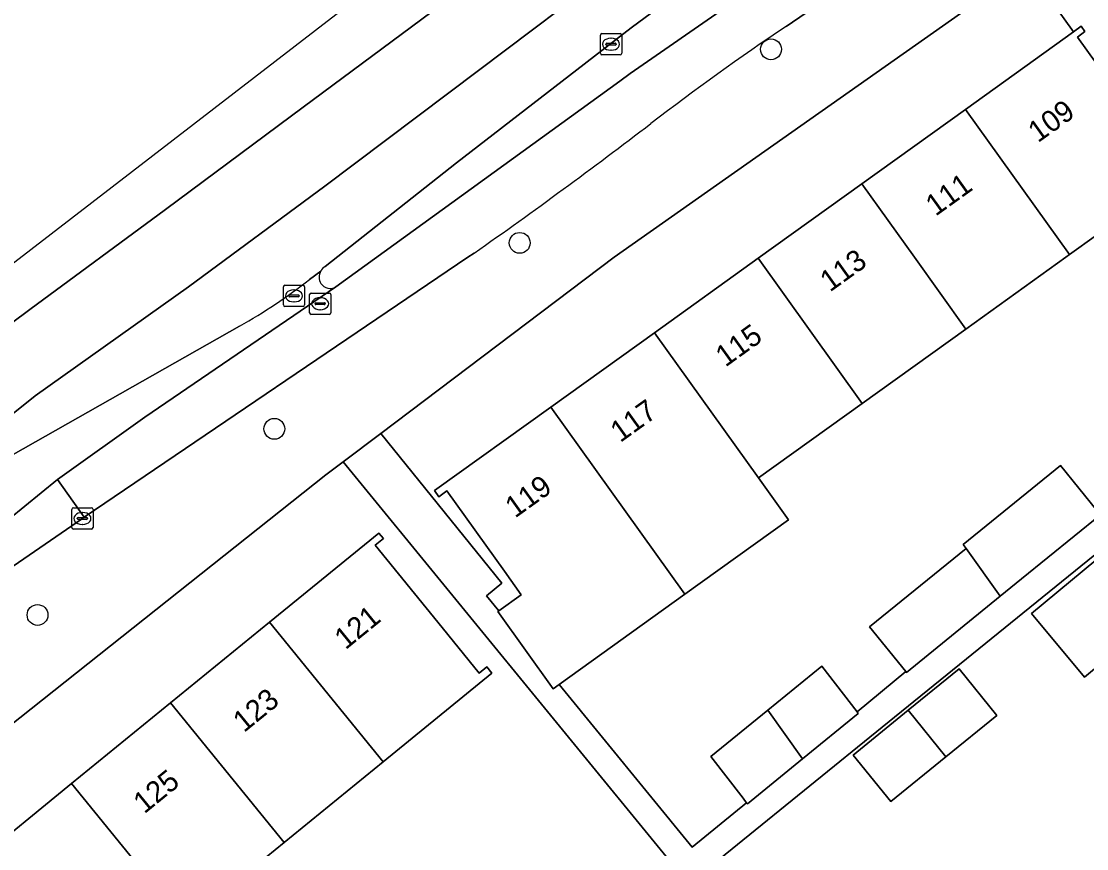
# Model space of a CAD drawing. Extents: x 162523 to 163266, y 381230 to 382050.
# Drawn here: x 162738.3 to 162788.4, y 381972.2 to 382011.1 of the extents above; entities that cross this region are included whole.
import ezdxf

# ---------------------------------------------------------------- set-up
doc = ezdxf.new("R2010")
doc.units = 0
for name, color, linetype in [('IMGEO_Berm_groen', 7, 'Continuous'), ('IMGEO_Boom', 7, 'Continuous'), ('IMGEO_Erf', 7, 'Continuous'), ('IMGEO_Fietspad_open', 7, 'Continuous'), ('IMGEO_Kolk', 7, 'Continuous'), ('IMGEO_Pand', 7, 'Continuous'), ('IMGEO_Pand_nummerreeks', 7, 'Continuous'), ('IMGEO_Rijbaan_lokaal_gesloten', 7, 'Continuous'), ('IMGEO_Rijbaan_lokaal_open', 7, 'Continuous'), ('IMGEO_Rijbaan_regionaal_gesloten', 7, 'Continuous'), ('IMGEO_Rioolput', 7, 'Continuous'), ('IMGEO_Voetpad_open', 7, 'Continuous')]:
    doc.layers.add(name, color=color, linetype=linetype)

msp = doc.modelspace()

# ---------------------------------------------------------------- linework, layer by layer
at = {"layer": 'IMGEO_Berm_groen'}
for points in [[(162781.233, 382018.555), (162779.895, 382020.311), (162766.951, 382010.772), (162758.745, 382004.443), (162752.57, 381999.564)], [(162753.074, 381998.605), (162766.418, 382008.278), (162766.904, 382008.631), (162781.233, 382018.555)]]:
    msp.add_lwpolyline(points, dxfattribs=at)
for centre, radius, start, end in [((162752.862, 381999.068), 0.574, 150.3467, 211.804), ((162752.856, 381999.08), 0.562, 120.5643, 151.0804), ((162752.809, 381999.053), 0.521, 213.4885, 300.5702)]:
    msp.add_arc(centre, radius, start, end, dxfattribs=at)
at = {"layer": 'IMGEO_Boom'}
for centre in [(162773.533, 382009.769), (162761.718, 382000.675), (162750.181, 381991.94), (162739.048, 381983.196)]:
    msp.add_circle(centre, 0.489, dxfattribs=at)
at = {"layer": 'IMGEO_Erf'}
for points in [[(162782.674, 382006.946), (162787.764, 382010.596), (162785.567, 382013.659), (162766.164, 382000), (162755.181, 381991.723), (162760.882, 381984.683), (162760.162, 381984.097), (162760.739, 381983.391), (162761.79, 381984.145), (162761, 381985.246), (162758.293, 381989.02), (162757.917, 381988.75), (162757.71, 381989.039), (162763.174, 381992.958), (162768.049, 381996.455), (162772.925, 381999.953), (162777.799, 382003.449)], [(162781.759, 381976.537), (162779.164, 381974.427), (162777.39, 381976.609), (162779.984, 381978.718), (162782.374, 381980.662), (162784.148, 381978.48)]]:
    msp.add_lwpolyline(points, close=True, dxfattribs=at)
for points in [[(162792.643, 382003.765), (162787.567, 382000.124), (162787.394, 382000), (162782.692, 381996.627), (162777.817, 381993.13), (162772.941, 381989.633), (162774.353, 381987.664), (162769.477, 381984.167), (162763.571, 381979.932), (162769.83, 381972.284), (162772.385, 381974.375), (162772.371, 381974.393), (162772.223, 381974.584), (162770.707, 381976.546), (162773.383, 381978.721), (162775.923, 381980.786), (162777.578, 381978.645), (162779.875, 381980.535), (162778.17, 381982.631), (162782.703, 381986.317), (162782.572, 381986.499), (162787.142, 381990.215), (162788.87, 381988.09)], [(162768.881, 381971.507), (162753.421, 381990.397), (162752.605, 381989.782), (162733.407, 381974.565)], [(162791.158, 381987.964), (162778.763, 381977.926), (162765.152, 381966.904), (162751.736, 381955.695), (162768.666, 381935.102)], [(162793.759, 381984.828), (162788.267, 381980.275), (162785.788, 381983.266), (162791.279, 381987.818)], [(162735.998, 381971.481), (162740.65, 381975.271), (162745.301, 381979.061), (162749.952, 381982.851), (162755.1, 381987.046), (162755.311, 381986.787), (162754.92, 381986.468), (162757.868, 381982.851), (162759.81, 381980.468), (162760.168, 381980.759), (162760.407, 381980.465), (162755.293, 381976.297), (162750.642, 381972.507), (162745.991, 381968.717), (162741.338, 381964.926), (162739.41, 381963.354), (162740.294, 381962.269), (162740.169, 381959.329), (162738.962, 381958.345), (162736.688, 381961.136)]]:
    msp.add_lwpolyline(points, dxfattribs=at)
at = {"layer": 'IMGEO_Fietspad_open'}
for points in [[(162791.384, 382025.248), (162789.079, 382023.911), (162786.651, 382022.311), (162786.465, 382022.17), (162785.329, 382021.396), (162784.645, 382020.936), (162781.233, 382018.555), (162766.904, 382008.631), (162766.418, 382008.278), (162753.074, 381998.605), (162744.092, 381992.496), (162739.98, 381989.555), (162741.237, 381987.785), (162759.286, 382000), (162759.577, 382000.197)], [(162774.24, 382010.849), (162788.25, 382020.423)]]:
    msp.add_lwpolyline(points, dxfattribs=at)
for centre, radius, start, end in [((162848.061, 381901.345), 132.063, 123.98576, 127.38231), ((162620.552, 382198.621), 242.281, 305.01685, 307.45193)]:
    msp.add_arc(centre, radius, start, end, dxfattribs=at)
at = {"layer": 'IMGEO_Kolk'}
for p, q in [((162765.512, 382009.583), (162765.512, 382010.435)), ((162765.587, 382010.509), (162766.439, 382010.509)), ((162766.513, 382010.435), (162766.513, 382009.583)), ((162765.771, 382010.003), (162765.771, 382010.015)), ((162766.209, 382009.966), (162765.811, 382009.966)), ((162765.814, 382010.052), (162766.212, 382010.052)), ((162766, 382010.289), (162766.025, 382010.289)), ((162766.255, 382010.015), (162766.255, 382010.003)), ((162766.439, 382009.509), (162765.587, 382009.509)), ((162766.023, 382009.729), (162765.998, 382009.729)), ((162750.605, 381997.759), (162750.605, 381998.611)), ((162750.68, 381998.685), (162751.532, 381998.685)), ((162751.093, 381998.465), (162751.118, 381998.465)), ((162751.606, 381998.611), (162751.606, 381997.759)), ((162750.864, 381998.179), (162750.864, 381998.191)), ((162751.302, 381998.142), (162750.904, 381998.142)), ((162750.907, 381998.228), (162751.305, 381998.228)), ((162751.116, 381997.905), (162751.091, 381997.905)), ((162751.348, 381998.191), (162751.348, 381998.179)), ((162751.532, 381997.685), (162750.68, 381997.685)), ((162740.657, 381987.304), (162740.657, 381988.156)), ((162740.732, 381988.23), (162741.584, 381988.23)), ((162740.959, 381987.773), (162741.357, 381987.773)), ((162741.145, 381988.01), (162741.17, 381988.01)), ((162741.658, 381988.156), (162741.658, 381987.304)), ((162740.916, 381987.724), (162740.916, 381987.736)), ((162741.354, 381987.687), (162740.956, 381987.687)), ((162741.168, 381987.45), (162741.143, 381987.45)), ((162741.4, 381987.736), (162741.4, 381987.724)), ((162741.584, 381987.23), (162740.732, 381987.23))]:
    msp.add_line(p, q, dxfattribs=at)
for points in [[(162765.512, 382009.583), (162765.512, 382010.435)], [(162765.587, 382010.509), (162766.439, 382010.509)], [(162766.513, 382010.435), (162766.513, 382009.583)], [(162766.439, 382009.509), (162765.587, 382009.509)], [(162750.605, 381997.759), (162750.605, 381998.611)], [(162750.68, 381998.685), (162751.532, 381998.685)], [(162751.606, 381998.611), (162751.606, 381997.759)], [(162751.532, 381997.685), (162750.68, 381997.685)], [(162740.657, 381987.304), (162740.657, 381988.156)], [(162740.732, 381988.23), (162741.584, 381988.23)], [(162741.658, 381988.156), (162741.658, 381987.304)], [(162741.584, 381987.23), (162740.732, 381987.23)]]:
    msp.add_lwpolyline(points, dxfattribs=at)
for centre, radius, start, end in [((162765.589, 382010.433), 0.0765, 91.552, 178.448), ((162765.589, 382010.433), 0.0765, 91.552, 178.448), ((162766.437, 382010.433), 0.0765, 1.552, 88.448), ((162766.437, 382010.433), 0.0765, 1.552, 88.448), ((162765.811, 382010.012), 0.0403, 85.8775, 175.7526), ((162765.808, 382010.002), 0.0366, 178.938, 274.7102), ((162766.212, 382010.009), 0.043, 264.8664, 352.4533), ((162766.216, 382010.014), 0.0386, 1.7309, 96.639), ((162765.589, 382009.585), 0.0765, 181.552, 268.448), ((162765.589, 382009.585), 0.0765, 181.552, 268.448), ((162766.437, 382009.585), 0.0765, 271.552, 358.448), ((162766.437, 382009.585), 0.0765, 271.552, 358.448), ((162750.682, 381998.609), 0.0765, 91.552, 178.448), ((162750.682, 381998.609), 0.0765, 91.552, 178.448), ((162751.53, 381998.609), 0.0765, 1.552, 88.448), ((162751.53, 381998.609), 0.0765, 1.552, 88.448), ((162750.904, 381998.188), 0.0403, 85.8775, 175.7526), ((162750.901, 381998.178), 0.0366, 178.938, 274.7102), ((162751.305, 381998.185), 0.043, 264.8664, 352.4533), ((162751.309, 381998.19), 0.0386, 1.7309, 96.639), ((162750.682, 381997.761), 0.0765, 181.552, 268.448), ((162750.682, 381997.761), 0.0765, 181.552, 268.448), ((162751.53, 381997.761), 0.0765, 271.552, 358.448), ((162751.53, 381997.761), 0.0765, 271.552, 358.448), ((162740.734, 381988.154), 0.0765, 91.552, 178.448), ((162740.734, 381988.154), 0.0765, 91.552, 178.448), ((162740.956, 381987.733), 0.0403, 85.8775, 175.7526), ((162741.361, 381987.735), 0.0386, 1.7309, 96.639), ((162741.582, 381988.154), 0.0765, 1.552, 88.448), ((162741.582, 381988.154), 0.0765, 1.552, 88.448), ((162740.734, 381987.306), 0.0765, 181.552, 268.448), ((162740.734, 381987.306), 0.0765, 181.552, 268.448), ((162740.953, 381987.723), 0.0366, 178.938, 274.7102), ((162741.357, 381987.73), 0.043, 264.8664, 352.4533), ((162741.582, 381987.306), 0.0765, 271.552, 358.448), ((162741.582, 381987.306), 0.0765, 271.552, 358.448)]:
    msp.add_arc(centre, radius, start, end, dxfattribs=at)
for centre, major_axis, ratio, start_param, end_param in [((162765.999, 382010.009), (-0.387, 0.002), 0.722429, 4.712389, 7.853982), ((162766.024, 382010.009), (-0.39, 0.002), 0.717154, 1.570796, 4.712389), ((162751.092, 381998.185), (-0.387, 0.002), 0.722429, 4.712389, 7.853982), ((162751.117, 381998.185), (-0.39, 0.002), 0.717154, 1.570796, 4.712389), ((162741.144, 381987.73), (-0.387, 0.002), 0.722429, 4.712389, 7.853982), ((162741.169, 381987.73), (-0.39, 0.002), 0.717154, 1.570796, 4.712389)]:
    msp.add_ellipse(centre, major_axis=major_axis, ratio=ratio, start_param=start_param, end_param=end_param, dxfattribs=at)
at = {"layer": 'IMGEO_Pand'}
for points in [[(162787.567, 382000.124), (162792.643, 382003.765), (162793.007, 382004.026), (162792.826, 382004.28), (162792.473, 382004.027), (162790.853, 382006.285), (162787.939, 382010.348), (162788.296, 382010.604), (162788.119, 382010.851), (162787.764, 382010.596), (162782.674, 382006.946)], [(162787.567, 382000.124), (162782.674, 382006.946), (162777.799, 382003.449), (162780.273, 382000), (162782.692, 381996.627), (162787.394, 382000)], [(162777.799, 382003.449), (162772.925, 381999.953), (162777.817, 381993.13), (162782.692, 381996.627), (162780.273, 382000)], [(162772.941, 381989.633), (162777.817, 381993.13), (162772.925, 381999.953), (162768.049, 381996.455)], [(162768.049, 381996.455), (162763.174, 381992.958), (162769.477, 381984.167), (162774.353, 381987.664), (162772.941, 381989.633)], [(162763.174, 381992.958), (162757.71, 381989.039), (162757.917, 381988.75), (162758.293, 381989.02), (162761, 381985.246), (162761.79, 381984.145), (162760.739, 381983.391), (162760.69, 381983.356), (162763.29, 381979.73), (162763.571, 381979.932), (162769.477, 381984.167)], [(162788.87, 381988.09), (162787.142, 381990.215), (162782.572, 381986.499), (162782.703, 381986.317), (162784.31, 381984.074), (162785.312, 381984.888), (162789.021, 381987.905)], [(162793.759, 381984.828), (162792.989, 381985.756), (162791.279, 381987.818), (162785.788, 381983.266), (162788.267, 381980.275)], [(162755.293, 381976.297), (162760.407, 381980.465), (162760.168, 381980.759), (162759.81, 381980.468), (162757.868, 381982.851), (162754.92, 381986.468), (162755.311, 381986.787), (162755.1, 381987.046), (162749.952, 381982.851)], [(162784.31, 381984.074), (162782.703, 381986.317), (162778.17, 381982.631), (162779.875, 381980.535), (162779.908, 381980.494)], [(162755.293, 381976.297), (162749.952, 381982.851), (162745.301, 381979.061), (162750.642, 381972.507)], [(162775.923, 381980.786), (162773.383, 381978.721), (162775.018, 381976.439), (162777.637, 381978.568), (162777.578, 381978.645)], [(162779.984, 381978.718), (162781.759, 381976.537), (162784.148, 381978.48), (162782.374, 381980.662)], [(162740.65, 381975.271), (162745.991, 381968.717), (162750.642, 381972.507), (162745.301, 381979.061)], [(162773.383, 381978.721), (162770.707, 381976.546), (162772.223, 381974.584), (162772.371, 381974.393), (162772.385, 381974.375), (162772.421, 381974.328), (162775.018, 381976.439)], [(162779.984, 381978.718), (162777.39, 381976.609), (162779.164, 381974.427), (162781.759, 381976.537)], [(162740.65, 381975.271), (162735.998, 381971.481), (162741.338, 381964.926), (162745.991, 381968.717)]]:
    msp.add_lwpolyline(points, close=True, dxfattribs=at)
at = {"layer": 'IMGEO_Rijbaan_lokaal_gesloten'}
msp.add_lwpolyline([(162605.631, 381879.753), (162606.537, 381878.623), (162621.159, 381890.444), (162660.667, 381922.782), (162719.334, 381970.721), (162734.879, 381983.414), (162741.157, 381987.731), (162741.237, 381987.785), (162739.98, 381989.555), (162730.755, 381982.044), (162718.174, 381971.736), (162694.41, 381952.302), (162690.659, 381949.234), (162620.312, 381891.687)], close=True, dxfattribs=at)
at = {"layer": 'IMGEO_Rijbaan_lokaal_open'}
for points in [[(162785.567, 382013.659), (162787.764, 382010.596), (162788.119, 382010.851), (162788.296, 382010.604), (162787.939, 382010.348), (162790.853, 382006.285)], [(162752.364, 381999.352), (162751.833, 381998.951)], [(162732.21, 381986.499), (162723.06, 381979.017), (162706.361, 381965.315), (162692.795, 381954.244), (162694.41, 381952.302), (162718.174, 381971.736), (162730.755, 381982.044), (162739.98, 381989.555), (162744.092, 381992.496), (162753.074, 381998.605)], [(162748.546, 381996.767), (162731.807, 381987.292)]]:
    msp.add_lwpolyline(points, dxfattribs=at)
for centre, radius, start, end in [((162752.862, 381999.068), 0.574, 150.3467, 211.804), ((162735.769, 382019.562), 26.131, 299.2708, 307.9321), ((162752.809, 381999.053), 0.521, 213.4885, 300.5702)]:
    msp.add_arc(centre, radius, start, end, dxfattribs=at)
at = {"layer": 'IMGEO_Rijbaan_regionaal_gesloten'}
for points in [[(162667.509, 381940.274), (162683.823, 381953.589), (162710.356, 381975.317), (162716.011, 381979.972), (162720.796, 381983.875), (162725.296, 381987.518), (162732.266, 381992.774), (162738.678, 381997.54), (162745.062, 382002.248), (162751.538, 382007.048), (162758.019, 382011.857), (162764.398, 382016.604), (162770.791, 382021.331), (162777.282, 382026.141), (162780.539, 382028.529), (162778.205, 382030.69), (162776.979, 382029.804), (162708.12, 381976.793), (162668.023, 381943.382)], [(162736.552, 381991.602), (162738.931, 381993.484), (162746.142, 381998.615), (162752.555, 382003.342), (162759.782, 382008.767), (162766.195, 382013.611), (162771.765, 382017.767), (162782.343, 382025.749), (162783.005, 382026.246), (162780.539, 382028.529), (162777.282, 382026.141), (162770.791, 382021.331), (162764.398, 382016.604), (162758.019, 382011.857), (162751.538, 382007.048), (162745.062, 382002.248), (162738.678, 381997.54), (162732.266, 381992.774)], [(162758.745, 382004.443), (162766.951, 382010.772), (162779.895, 382020.311), (162783.929, 382023.267), (162784.846, 382023.949), (162785.103, 382024.14), (162785.206, 382024.208), (162783.005, 382026.246), (162782.343, 382025.749), (162771.765, 382017.767), (162766.195, 382013.611), (162759.782, 382008.767), (162752.555, 382003.342), (162746.142, 381998.615), (162738.931, 381993.484), (162736.552, 381991.602), (162733.278, 381989.131), (162729.2, 381986.09), (162726.008, 381983.557), (162727.508, 381984.595), (162731.807, 381987.292), (162748.546, 381996.767)], [(162752.57, 381999.564), (162758.745, 382004.443)], [(162751.833, 381998.951), (162752.364, 381999.352)]]:
    msp.add_lwpolyline(points, dxfattribs=at)
for centre, radius, start, end in [((162752.856, 381999.08), 0.562, 120.5643, 151.0804), ((162735.769, 382019.562), 26.131, 299.2708, 307.9321)]:
    msp.add_arc(centre, radius, start, end, dxfattribs=at)
at = {"layer": 'IMGEO_Rioolput'}
for p, q in [((162751.91, 381998.318), (162752.762, 381998.318)), ((162751.835, 381997.392), (162751.835, 381998.244)), ((162752.094, 381997.812), (162752.094, 381997.824)), ((162752.532, 381997.775), (162752.134, 381997.775)), ((162752.137, 381997.861), (162752.535, 381997.861)), ((162752.323, 381998.098), (162752.348, 381998.098)), ((162752.578, 381997.824), (162752.578, 381997.812)), ((162752.836, 381998.244), (162752.836, 381997.392)), ((162752.762, 381997.318), (162751.91, 381997.318)), ((162752.346, 381997.538), (162752.321, 381997.538))]:
    msp.add_line(p, q, dxfattribs=at)
for points in [[(162751.91, 381998.318), (162752.762, 381998.318)], [(162751.835, 381997.392), (162751.835, 381998.244)], [(162752.836, 381998.244), (162752.836, 381997.392)], [(162752.762, 381997.318), (162751.91, 381997.318)]]:
    msp.add_lwpolyline(points, dxfattribs=at)
for centre, radius, start, end in [((162751.912, 381998.242), 0.0765, 91.552, 178.448), ((162751.912, 381998.242), 0.0765, 91.552, 178.448), ((162752.76, 381998.242), 0.0765, 1.552, 88.448), ((162752.76, 381998.242), 0.0765, 1.552, 88.448), ((162752.134, 381997.821), 0.0403, 85.8775, 175.7526), ((162752.131, 381997.811), 0.0366, 178.938, 274.7102), ((162752.535, 381997.818), 0.043, 264.8664, 352.4533), ((162752.539, 381997.823), 0.0386, 1.7309, 96.639), ((162751.912, 381997.394), 0.0765, 181.552, 268.448), ((162751.912, 381997.394), 0.0765, 181.552, 268.448), ((162752.76, 381997.394), 0.0765, 271.552, 358.448), ((162752.76, 381997.394), 0.0765, 271.552, 358.448)]:
    msp.add_arc(centre, radius, start, end, dxfattribs=at)
for centre, major_axis, ratio, start_param, end_param in [((162752.322, 381997.818), (-0.387, 0.002), 0.722429, 4.712389, 7.853982), ((162752.347, 381997.818), (-0.39, 0.002), 0.717154, 1.570796, 4.712389)]:
    msp.add_ellipse(centre, major_axis=major_axis, ratio=ratio, start_param=start_param, end_param=end_param, dxfattribs=at)
at = {"layer": 'IMGEO_Voetpad_open'}
for points in [[(162788.25, 382020.423), (162774.24, 382010.849)], [(162689.864, 381939.01), (162691.379, 381940.247), (162721.51, 381964.851), (162722.888, 381965.976), (162733.407, 381974.565), (162752.605, 381989.782), (162753.421, 381990.397), (162755.181, 381991.723), (162766.164, 382000), (162785.567, 382013.659), (162788.503, 382015.727), (162788.789, 382015.928), (162795.033, 382020.037)], [(162759.577, 382000.197), (162759.286, 382000), (162741.237, 381987.785), (162741.157, 381987.731), (162734.879, 381983.414), (162734.674, 381983.196)], [(162789.021, 381987.905), (162785.312, 381984.888), (162784.31, 381984.074), (162779.908, 381980.494), (162779.875, 381980.535), (162777.578, 381978.645), (162777.637, 381978.568), (162775.018, 381976.439), (162772.421, 381974.328), (162772.385, 381974.375), (162769.83, 381972.284), (162763.571, 381979.932), (162763.29, 381979.73), (162760.69, 381983.356), (162760.739, 381983.391), (162760.162, 381984.097), (162760.882, 381984.683), (162755.181, 381991.723), (162753.421, 381990.397), (162768.881, 381971.507)], [(162768.666, 381935.102), (162751.736, 381955.695), (162765.152, 381966.904), (162778.763, 381977.926), (162791.158, 381987.964)]]:
    msp.add_lwpolyline(points, dxfattribs=at)
for centre, radius, start, end in [((162848.061, 381901.345), 132.063, 123.98576, 127.38231), ((162620.552, 382198.621), 242.281, 305.01685, 307.45193)]:
    msp.add_arc(centre, radius, start, end, dxfattribs=at)

# ---------------------------------------------------------------- texts
at = {"layer": 'IMGEO_Pand_nummerreeks'}
for s, rotation, p in [('109', 35.6514, (162786.084, 382005.355)), ('111', 35.6514, (162781.269, 382001.901)), ('113', 35.6509, (162776.303, 381998.341)), ('115', 35.6514, (162771.391, 381994.816)), ('117', 35.6494, (162766.445, 381991.269)), ('119', 35.6494, (162761.499, 381987.721)), ('121', 39.1753, (162753.528, 381981.534)), ('123', 39.1753, (162748.753, 381977.643)), ('125', 39.1753, (162744.067, 381973.824))]:
    msp.add_text(s, height=1, rotation=rotation, dxfattribs=at).set_placement(p)

doc.saveas('drawing.dxf')
